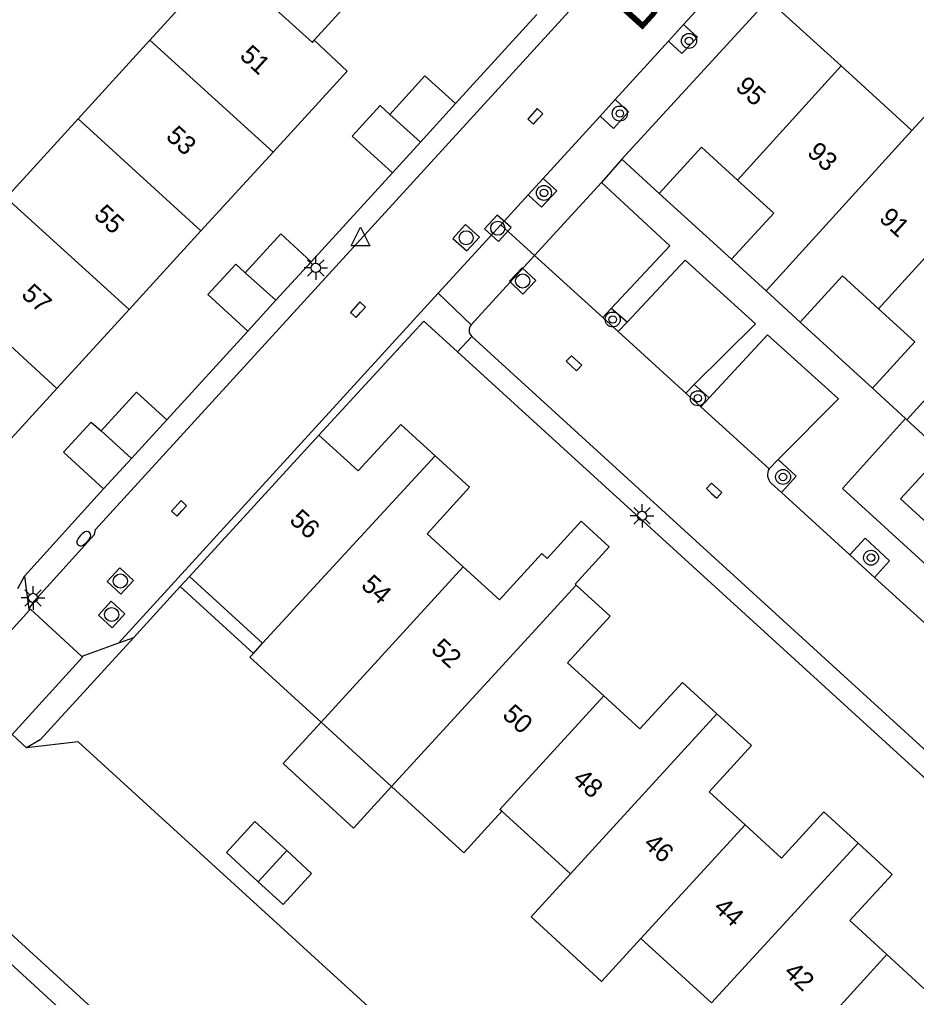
# Model space of a CAD drawing. Extents: x 128000 to 131008, y 398996 to 402500.
# Drawn here: x 129183 to 129230.8, y 399300.8 to 399353 of the extents above; entities that cross this region are included whole.
import ezdxf

# ---------------------------------------------------------------- set-up
doc = ezdxf.new("R2010")
doc.units = 0
for name, color, linetype in [('gg-afsc-erfafscheiding', 7, 'Continuous'), ('gg-afsc-muur', 7, 'Continuous'), ('gg-anno-huisnummerreeks BGT', 7, 'Continuous'), ('gg-anno-openbare ruimte label', 7, 'Continuous'), ('gg-bbg-bijgebouw', 7, 'Continuous'), ('gg-bbg-gedigitaliseerde bebouwing', 7, 'Continuous'), ('gg-bbg-gedigitaliseerde bijgebouw', 7, 'Continuous'), ('gg-bbg-hoofdgebouw', 7, 'Continuous'), ('gg-bbg-luifel en loopbrug', 7, 'Continuous'), ('gg-bbg-tussenscheiding', 7, 'Continuous'), ('gg-knt-verharding', 7, 'Continuous'), ('gg-knt-verharding nz', 7, 'Continuous'), ('gg-kntw-beschoeiing', 7, 'Continuous'), ('gg-kwrk-kunstwerk niveau 01', 7, 'Continuous'), ('gt-grn-groengrens', 7, 'Continuous'), ('gt-grn-vlakafsluiter', 7, 'Continuous'), ('gt-grn-weggrens', 7, 'Continuous'), ('gt-symb-boom', 7, 'Continuous'), ('gt-symb-brandkraan', 7, 'Continuous'), ('gt-symb-kolk', 7, 'Continuous'), ('gt-symb-lichtmast', 7, 'Continuous'), ('gt-symb-rioolschacht', 7, 'Continuous'), ('gt-symb-waterafsluiter', 7, 'Continuous')]:
    doc.layers.add(name, color=color, linetype=linetype)

# ---------------------------------------------------------------- blocks, each defined once
blk = doc.blocks.new('gt0-BOOM')
at = {"layer": 'gt-symb-boom'}
for radius in [0.4, 0.2]:
    blk.add_circle((0, 0), radius, dxfattribs=at)
blk = doc.blocks.new('gt0-RS')
at = {"layer": 'gt-symb-rioolschacht'}
blk.add_lwpolyline([(-0.5, -0.5), (0.5, -0.5), (0.5, 0.5), (-0.5, 0.5)], close=True, dxfattribs=at)
blk.add_circle((0, 0), 0.375, dxfattribs=at)
blk = doc.blocks.new('gt0-KOLK')
at = {"layer": 'gt-symb-kolk'}
blk.add_lwpolyline([(0, 0), (0.375, 0), (0.375, 0.4), (-0.375, 0.4), (-0.375, 0), (0, 0)], dxfattribs=at)
blk = doc.blocks.new('gt0-LMAST')
at = {"layer": 'gt-symb-lichtmast'}
for p, q in [((-0.005, 0.246), (-0.005, 0.621)), ((-0.182, 0.173), (-0.447, 0.438)), ((0.172, 0.173), (0.437, 0.438)), ((-0.255, -0.004), (-0.63, -0.004)), ((-0.182, -0.181), (-0.447, -0.446)), ((-0.005, -0.254), (-0.005, -0.629)), ((0.437, -0.446), (0.172, -0.181)), ((0.245, -0.004), (0.62, -0.004))]:
    blk.add_line(p, q, dxfattribs=at)
blk.add_circle((-0.005, -0.004), 0.25, dxfattribs=at)
blk = doc.blocks.new('gt0-WAFSL')
at = {"layer": 'gt-symb-waterafsluiter'}
for p, q in [((-0.5, -0.333), (0, 0.667)), ((0, 0.667), (0.5, -0.333)), ((0.5, -0.333), (-0.5, -0.333))]:
    blk.add_line(p, q, dxfattribs=at)
blk = doc.blocks.new('gt0-BR')
at = {"layer": 'gt-symb-brandkraan'}
for centre, radius, start, end in [((-0.244, 0), 0.206, 107.5669, 252.4331), ((0.599, -2.664), 3, 106.892, 107.5669), ((0, -0.691), 0.938, 73.108, 106.892), ((-0.599, -2.664), 3, 72.4331, 73.108), ((0.244, 0), 0.206, 287.567, 72.4331), ((0.599, 2.664), 3, 252.4331, 253.108), ((0, 0.691), 0.938, 253.108, 286.8921), ((-0.599, 2.664), 3, 286.8921, 287.567)]:
    blk.add_arc(centre, radius, start, end, dxfattribs=at)

msp = doc.modelspace()

# ---------------------------------------------------------------- linework, layer by layer
at = {"layer": 'gg-afsc-erfafscheiding'}
msp.add_line((129184.072, 399314.512), (129189.061, 399319.967), dxfattribs=at)
at = {"layer": 'gg-afsc-muur'}
msp.add_line((129191.543, 399322.7), (129189.061, 399319.967), dxfattribs=at)
at = {"layer": 'gg-bbg-bijgebouw'}
for p, q in [((129206.24, 399348.49), (129204.362, 399346.434)), ((129204.362, 399346.434), (129202.87, 399344.8)), ((129198.53, 399340.04), (129196.653, 399337.986)), ((129196.653, 399337.986), (129195.15, 399336.34)), ((129190.83, 399331.6), (129188.947, 399329.538)), ((129188.947, 399329.538), (129187.46, 399327.91))]:
    msp.add_line(p, q, dxfattribs=at)
for points in [[(129202.73, 399347.91), (129204.61, 399349.97), (129206.24, 399348.49)], [(129202.87, 399344.8), (129200.73, 399346.76), (129202.21, 399348.38), (129202.73, 399347.91)], [(129195.02, 399339.46), (129196.92, 399341.53), (129198.53, 399340.04)], [(129195.15, 399336.34), (129193.02, 399338.3), (129194.51, 399339.92), (129195.02, 399339.46)], [(129190.83, 399331.6), (129189.22, 399333.08), (129187.32, 399331.01)], [(129187.46, 399327.91), (129185.32, 399329.87), (129186.8, 399331.48), (129187.32, 399331.01)]]:
    msp.add_lwpolyline(points, dxfattribs=at)
at = {"layer": 'gg-bbg-gedigitaliseerde bebouwing'}
for p, q in [((129189.93, 399351.88), (129193.69, 399356.01)), ((129222.92, 399354.05), (129226.821, 399350.499)), ((129189.93, 399351.88), (129186.099, 399347.671)), ((129226.821, 399350.499), (129230.6, 399347.06)), ((129232.642, 399349.285), (129230.6, 399347.06)), ((129182.262, 399343.457), (129186.099, 399347.671)), ((129208.703, 399310.699), (129212.37, 399307.35)), ((129216.136, 399303.904), (129219.9, 399300.46))]:
    msp.add_line(p, q, dxfattribs=at)
msp.add_lwpolyline([(129216.136, 399303.904), (129214.029, 399301.609), (129210.269, 399305.06), (129212.37, 399307.35)], dxfattribs=at)
at = {"layer": 'gg-bbg-gedigitaliseerde bijgebouw'}
for p, q in [((129197.231, 399308.596), (129195.712, 399306.935)), ((129195.712, 399306.935), (129197.04, 399305.721))]:
    msp.add_line(p, q, dxfattribs=at)
msp.add_lwpolyline([(129197.04, 399305.721), (129198.56, 399307.381), (129197.231, 399308.596)], dxfattribs=at)
at = {"layer": 'gg-bbg-hoofdgebouw'}
for p, q in [((129202.469, 399356.01), (129198.69, 399351.87)), ((129222.92, 399354.05), (129215.12, 399345.52)), ((129196.505, 399345.905), (129192.65, 399341.69)), ((129215.12, 399345.52), (129217.11, 399343.69)), ((129192.65, 399341.69), (129188.819, 399337.5)), ((129220.97, 399340.18), (129222.81, 399338.49)), ((129222.81, 399338.49), (129224.63, 399336.82)), ((129188.819, 399337.5), (129184.955, 399333.275)), ((129184.955, 399333.275), (129181, 399328.95)), ((129228.49, 399333.29), (129230.257, 399331.669)), ((129230.321, 399331.611), (129230.257, 399331.669)), ((129198.95, 399330.79), (129192.037, 399323.244)), ((129192.037, 399323.244), (129195.945, 399319.667)), ((129212.683, 399322.774), (129212.618, 399322.834)), ((129195.45, 399319.126), (129195.945, 399319.667)), ((129202.82, 399312.016), (129199.061, 399315.454))]:
    msp.add_line(p, q, dxfattribs=at)
for points in [[(129198.69, 399351.87), (129200.46, 399350.23), (129196.505, 399345.905)], [(129217.11, 399343.69), (129219.37, 399346.16), (129221.296, 399344.399)], [(129221.296, 399344.399), (129223.22, 399342.64), (129220.97, 399340.18)], [(129224.63, 399336.82), (129226.89, 399339.29), (129228.819, 399337.526)], [(129228.819, 399337.526), (129230.75, 399335.76), (129228.49, 399333.29)], [(129205.161, 399329.675), (129203.32, 399331.36), (129201.05, 399328.87), (129198.95, 399330.79)], [(129231.832, 399325.694), (129229.99, 399327.38), (129232.25, 399329.84), (129230.321, 399331.611)], [(129206.645, 399323.76), (129204.72, 399325.52), (129206.99, 399328), (129205.161, 399329.675)], [(129212.618, 399322.834), (129214.443, 399324.827), (129212.948, 399326.191), (129211.136, 399324.19)], [(129211.136, 399324.19), (129210.841, 399324.46), (129208.58, 399321.99), (129206.645, 399323.76)], [(129214.152, 399316.863), (129212.22, 399318.63), (129214.5, 399321.11), (129212.683, 399322.774)], [(129199.061, 399315.454), (129195.266, 399318.925), (129195.45, 399319.126)], [(129220.187, 399315.898), (129218.35, 399317.58), (129216.08, 399315.1), (129214.152, 399316.863)], [(129221.699, 399309.966), (129219.77, 399311.73), (129222.03, 399314.21), (129220.187, 399315.898)], [(129202.82, 399312.016), (129206.678, 399308.487), (129208.703, 399310.699)], [(129227.725, 399309), (129225.9, 399310.67), (129223.63, 399308.2), (129221.699, 399309.966)], [(129229.264, 399303.042), (129227.28, 399304.86), (129229.55, 399307.33), (129227.725, 399309)], [(129235.361, 399302.012), (129233.51, 399303.71), (129231.24, 399301.23), (129229.264, 399303.042)]]:
    msp.add_lwpolyline(points, dxfattribs=at)
at = {"layer": 'gg-bbg-luifel en loopbrug'}
for p in [(129192.037, 399323.244), (129195.45, 399319.126)]:
    msp.add_line(p, (129191.543, 399322.7), dxfattribs=at)
for points in [[(129199.061, 399315.454), (129197.036, 399313.241), (129200.794, 399309.802), (129202.82, 399312.016)], [(129197.231, 399308.596), (129195.534, 399310.149), (129194.015, 399308.488), (129195.712, 399306.935)]]:
    msp.add_lwpolyline(points, dxfattribs=at)
at = {"layer": 'gg-bbg-tussenscheiding'}
for p, q in [((129189.93, 399351.88), (129196.505, 399345.905)), ((129221.296, 399344.399), (129226.821, 399350.499)), ((129186.099, 399347.671), (129192.65, 399341.69)), ((129202.73, 399347.91), (129204.362, 399346.434)), ((129222.81, 399338.49), (129230.6, 399347.06)), ((129182.262, 399343.457), (129188.819, 399337.5)), ((129228.819, 399337.526), (129234.354, 399343.644)), ((129230.321, 399331.611), (129238.139, 399340.199)), ((129178.431, 399339.249), (129184.955, 399333.275)), ((129195.02, 399339.46), (129196.653, 399337.986)), ((129188.947, 399329.538), (129187.32, 399331.01)), ((129195.945, 399319.667), (129205.161, 399329.675)), ((129206.645, 399323.76), (129199.061, 399315.454)), ((129212.683, 399322.774), (129202.82, 399312.016)), ((129212.37, 399307.35), (129220.187, 399315.898)), ((129216.136, 399303.904), (129221.699, 399309.966)), ((129219.9, 399300.46), (129227.725, 399309)), ((129223.717, 399296.967), (129229.264, 399303.042))]:
    msp.add_line(p, q, dxfattribs=at)
for points in [[(129193.69, 399356.01), (129193.78, 399356.11), (129198.6, 399351.76), (129198.69, 399351.87)], [(129208.703, 399310.699), (129208.596, 399310.796), (129214.152, 399316.863)]]:
    msp.add_lwpolyline(points, dxfattribs=at)
at = {"layer": 'gg-knt-verharding'}
for p, q in [((129218.41, 399352.707), (129221.251, 399355.819)), ((129206.24, 399348.49), (129210.58, 399353.25)), ((129217.599, 399351.818), (129218.41, 399352.707)), ((129214.761, 399348.71), (129217.599, 399351.818)), ((129213.955, 399347.828), (129214.761, 399348.71)), ((129210.914, 399344.497), (129213.955, 399347.828)), ((129198.53, 399340.04), (129202.87, 399344.8)), ((129210.11, 399343.616), (129210.914, 399344.497)), ((129210.46, 399340.37), (129214.034, 399344.285)), ((129208.652, 399342.019), (129210.11, 399343.616)), ((129220.97, 399340.18), (129217.11, 399343.69)), ((129205.315, 399338.363), (129208.652, 399342.019)), ((129210.46, 399340.37), (129207.067, 399336.676)), ((129188.25, 399319.672), (129205.315, 399338.363)), ((129214.553, 399337.543), (129214.103, 399337.059)), ((129215.392, 399336.821), (129214.553, 399337.543)), ((129214.103, 399337.059), (129214.919, 399336.317)), ((129214.919, 399336.317), (129215.392, 399336.821)), ((129228.49, 399333.29), (129224.63, 399336.82)), ((129190.83, 399331.6), (129195.15, 399336.34)), ((129207.11, 399336.06), (129261.72, 399286.18)), ((129206.349, 399335.227), (129260.012, 399286.226)), ((129218.983, 399333.485), (129218.53, 399333.034)), ((129219.774, 399332.769), (129218.983, 399333.485)), ((129218.53, 399333.034), (129219.339, 399332.299)), ((129219.339, 399332.299), (129219.774, 399332.769)), ((129223.467, 399329.478), (129222.982, 399328.987)), ((129187.46, 399327.91), (129183.23, 399323.25)), ((129223.629, 399327.719), (129223.08, 399328.22)), ((129227.281, 399324.388), (129223.629, 399327.719)), ((129228.598, 399323.187), (129227.281, 399324.388)), ((129183.23, 399323.25), (129183.46, 399321.49)), ((129262.523, 399292.24), (129228.598, 399323.187)), ((129183.46, 399321.49), (129183.511, 399321.443)), ((129189.061, 399319.967), (129188.25, 399319.672)), ((129188.25, 399319.672), (129186.298, 399318.964))]:
    msp.add_line(p, q, dxfattribs=at)
for points in [[(129183.46, 399321.49), (129183.77, 399321.94), (129186.98, 399325.47), (129187.02, 399325.74), (129247.94, 399392.46), (129248.22, 399392.62), (129249.57, 399392.7), (129249.96, 399392.92), (129267.228, 399411.839)], [(129217.599, 399351.818), (129218.322, 399351.158), (129219.147, 399352.034), (129218.41, 399352.707)], [(129213.955, 399347.828), (129214.677, 399347.169), (129215.48, 399348.053), (129214.761, 399348.71)], [(129210.11, 399343.616), (129210.83, 399342.958), (129211.638, 399343.836), (129210.914, 399344.497)], [(129214.034, 399344.285), (129217.679, 399340.902), (129214.553, 399337.543)], [(129215.392, 399336.821), (129218.489, 399340.123), (129222.244, 399336.733), (129218.983, 399333.485)], [(129198.95, 399330.79), (129204.55, 399336.87), (129206.349, 399335.227)], [(129219.774, 399332.769), (129222.896, 399336.144), (129226.677, 399332.729), (129223.467, 399329.478)], [(129230.257, 399331.669), (129226.89, 399327.93), (129262.932, 399295.017)], [(129223.629, 399327.719), (129224.428, 399328.595), (129223.467, 399329.478)], [(129228.598, 399323.187), (129229.409, 399324.076), (129228.098, 399325.284), (129227.281, 399324.388)]]:
    msp.add_lwpolyline(points, dxfattribs=at)
for centre, radius, start, end in [((129207.397, 399336.39), 0.437, 139.0156, 228.9706), ((129223.508, 399328.664), 0.617, 148.4866, 226.0759)]:
    msp.add_arc(centre, radius, start, end, dxfattribs=at)
at = {"layer": 'gg-knt-verharding nz'}
for p, q in [((129210.46, 399340.37), (129214.103, 399337.059)), ((129214.919, 399336.317), (129218.53, 399333.034)), ((129219.339, 399332.299), (129222.982, 399328.987))]:
    msp.add_line(p, q, dxfattribs=at)
at = {"layer": 'gg-kntw-beschoeiing'}
msp.add_line((129183.341, 399314.09), (129182.572, 399314.794), dxfattribs=at)
for points in [[(129255.43, 399278.55), (129245.17, 399267.32), (129238.02, 399267), (129186.1, 399314.4), (129183.341, 399314.09)], [(129178.589, 399310.417), (129179.181, 399309.86), (129179.34, 399307.04), (129291.41, 399204.53), (129294.4, 399204.71), (129298.46, 399209.23), (129297.84, 399212.39)]]:
    msp.add_lwpolyline(points, dxfattribs=at)
at = {"layer": 'gg-kwrk-kunstwerk niveau 01'}
msp.add_line((129183.511, 399321.443), (129179.785, 399317.344), dxfattribs=at)
for points in [[(129186.298, 399318.964), (129183.556, 399321.492), (129183.511, 399321.443)], [(129186.298, 399318.964), (129186.336, 399318.929), (129182.572, 399314.794)]]:
    msp.add_lwpolyline(points, dxfattribs=at)
at = {"layer": 'gt-grn-groengrens'}
msp.add_line((129196.211, 399289.985), (129179.837, 399305.001), dxfattribs=at)
at = {"layer": 'gt-grn-vlakafsluiter'}
for p, q in [((129182.88, 399322.587), (129183.23, 399323.25)), ((129184.072, 399314.512), (129183.341, 399314.09))]:
    msp.add_line(p, q, dxfattribs=at)
at = {"layer": 'gt-grn-weggrens'}
for p, q in [((129215.12, 399345.52), (129214.034, 399344.285)), ((129210.46, 399340.37), (129208.652, 399342.019)), ((129205.315, 399338.363), (129207.067, 399336.676)), ((129207.11, 399336.06), (129206.349, 399335.227))]:
    msp.add_line(p, q, dxfattribs=at)

# ---------------------------------------------------------------- block references
at = {"layer": 'gt-symb-boom'}
for p in [(129218.7, 399351.839), (129215.008, 399347.96), (129210.958, 399343.721), (129214.628, 399336.96), (129219.173, 399332.755), (129223.718, 399328.55), (129228.415, 399324.241)]:
    msp.add_blockref('gt0-BOOM', p, dxfattribs=at)
at = {"layer": 'gt-symb-brandkraan', "rotation": 47.63383016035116}
msp.add_blockref('gt0-BR', (129186.399, 399325.258), dxfattribs=at)
at = {"layer": 'gt-symb-kolk'}
for p, rotation in [((129210.647, 399347.675), 47.63383016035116), ((129201.183, 399337.349), 47.63383016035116), ((129212.428, 399334.476), -42.40480040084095), ((129219.905, 399327.676), -42.40480040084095), ((129191.631, 399326.74), 47.63383016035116)]:
    msp.add_blockref('gt0-KOLK', p, dxfattribs=dict(at, rotation=rotation))
at = {"layer": 'gt-symb-lichtmast'}
for p in [(129198.786, 399339.716), (129216.197, 399326.478), (129183.695, 399322.092)]:
    msp.add_blockref('gt0-LMAST', p, dxfattribs=at)
at = {"layer": 'gt-symb-rioolschacht'}
for p, rotation in [((129208.495, 399341.834), 47.63383016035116), ((129206.809, 399341.326), 47.595199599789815), ((129209.822, 399339.017), -43.541582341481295), ((129188.351, 399322.995), 47.595199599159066), ((129187.887, 399321.205), 47.63383016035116)]:
    msp.add_blockref('gt0-RS', p, dxfattribs=dict(at, rotation=rotation))
at = {"layer": 'gt-symb-waterafsluiter'}
msp.add_blockref('gt0-WAFSL', (129201.163, 399341.233), dxfattribs=at)

# ---------------------------------------------------------------- texts
at = {"layer": 'gg-anno-huisnummerreeks BGT'}
for s, rotation, p in [('51', 317.6, (129194.667, 399350.973)), ('95', 317.6, (129221.123, 399349.299)), ('53', 317.6, (129190.728, 399346.666)), ('93', 317.6, (129224.95, 399345.8)), ('55', 317.6, (129186.884, 399342.463)), ('91', 317.6, (129228.793, 399342.292)), ('57', 317.6, (129183.01, 399338.226)), ('56', 317.6, (129197.322, 399326.181)), ('54', 317.6, (129201.144, 399322.692)), ('52', 317.6, (129204.876, 399319.279)), ('50', 317.6, (129208.681, 399315.768)), ('48', 317.6, (129212.438, 399312.332)), ('46', 317.6, (129216.214, 399308.883)), ('44', 317.6, (129219.954, 399305.463)), ('42', 317.5, (129223.711, 399302.027))]:
    msp.add_text(s, height=1, rotation=rotation, dxfattribs=at).set_placement(p)
at = {"layer": 'gg-anno-openbare ruimte label'}
msp.add_text('Beilenstraat', height=2.5, rotation=47.8, dxfattribs=at).set_placement((129216.036, 399352.234))

doc.saveas('drawing.dxf')
